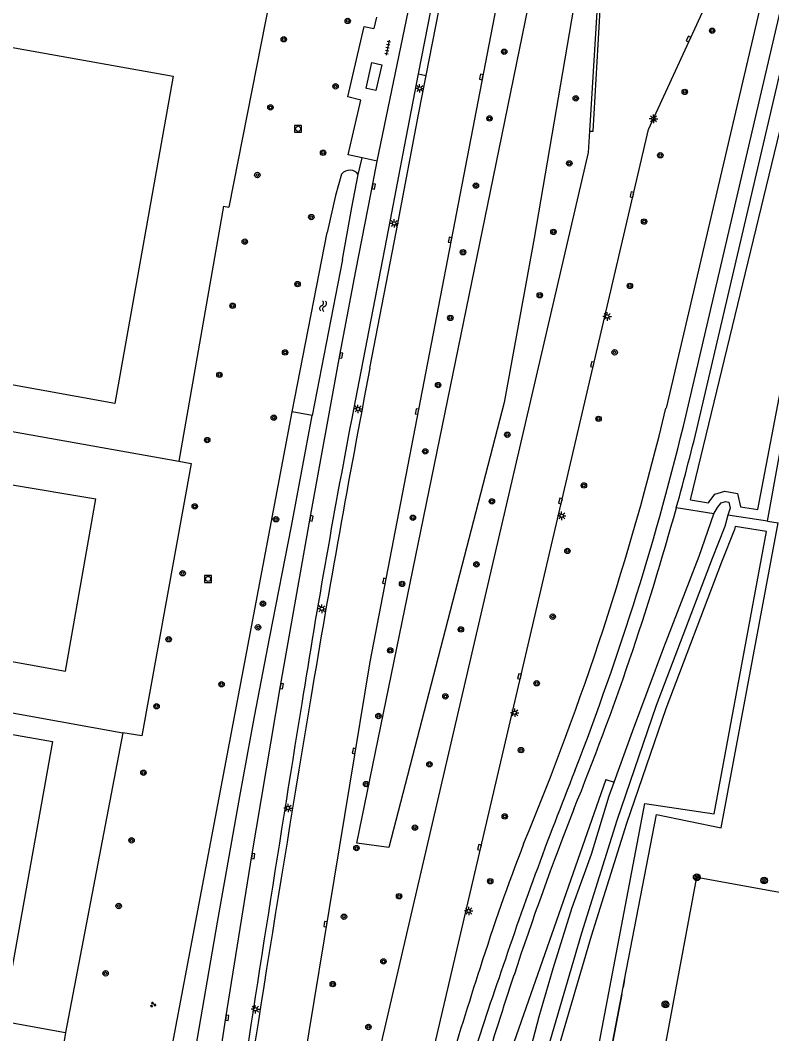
# Model space of a CAD drawing. Extents: x 130998 to 133001, y 398999 to 403002.
# Drawn here: x 132747.8 to 132858.8, y 399198.5 to 399348.3 of the extents above; entities that cross this region are included whole.
import ezdxf

# ---------------------------------------------------------------- set-up
doc = ezdxf.new("R2010")
doc.units = 0
for name, color, linetype in [('bs-afsc-ballenvanger', 7, 'Continuous'), ('bs-afsc-belijning', 7, 'Continuous'), ('bs-afsc-poort', 7, 'Continuous'), ('bs-symb-cornervlag', 7, 'Continuous'), ('bs-symb-sproeier', 7, 'Continuous'), ('gg-afsc-hekwerk', 7, 'Continuous'), ('gg-bbg-abri', 7, 'Continuous'), ('gg-bbg-hoofdgebouw', 7, 'Continuous'), ('gg-knt-BGT kruinlijn', 7, 'Continuous'), ('gg-knt-bovenkant onderkant talud', 7, 'Continuous'), ('gg-knt-verharding', 7, 'Continuous'), ('gg-kntw-bovenkant insteek waterloop', 7, 'Continuous'), ('gt-grn-groengrens', 7, 'Continuous'), ('gt-grn-groengrens NZ', 7, 'Continuous'), ('gt-grn-weggrens', 7, 'Continuous'), ('gt-symb-boom', 7, 'Continuous'), ('gt-symb-groenvak', 7, 'Continuous'), ('gt-symb-kolk', 7, 'Continuous'), ('gt-symb-lichtmast', 7, 'Continuous'), ('gt-symb-rioolschacht', 7, 'Continuous'), ('gt-symb-tegel verharding', 7, 'Continuous'), ('gt-symb-watersymbool', 7, 'Continuous')]:
    doc.layers.add(name, color=color, linetype=linetype)

# ---------------------------------------------------------------- blocks, each defined once
blk = doc.blocks.new('bs0-SPROEIER')
at = {"layer": 'bs-symb-sproeier'}
for p, q in [((-0.34, 0.2), (0.2, -0.34)), ((-0.21, 0.35), (0.34, -0.2)), ((0.03, 0.4), (0.4, 0.03)), ((-0.4, -0.03), (-0.03, -0.4))]:
    blk.add_line(p, q, dxfattribs=at)
blk.add_circle((0, 0), 0.5, dxfattribs=at)
blk = doc.blocks.new('bs0-CORNVLG')
at = {"layer": 'bs-symb-cornervlag'}
for p, q in [((-0.34, 0.2), (0.2, -0.34)), ((-0.21, 0.35), (0.34, -0.2)), ((0.03, 0.4), (0.4, 0.03)), ((-0.4, -0.03), (-0.03, -0.4))]:
    blk.add_line(p, q, dxfattribs=at)
blk.add_circle((0, 0), 0.5, dxfattribs=at)
blk = doc.blocks.new('gt0-BOOM')
at = {"layer": 'gt-symb-boom'}
for radius in [0.4, 0.2]:
    blk.add_circle((0, 0), radius, dxfattribs=at)
blk = doc.blocks.new('gt0-LMAST')
at = {"layer": 'gt-symb-lichtmast'}
for p, q in [((-0.18, 0.17), (-0.45, 0.44)), ((-0.01, 0.25), (-0.01, 0.62)), ((0.17, 0.17), (0.44, 0.44)), ((-0.26, 0), (-0.63, 0)), ((-0.18, -0.18), (-0.45, -0.45)), ((-0.01, -0.25), (-0.01, -0.63)), ((0.44, -0.45), (0.17, -0.18)), ((0.24, 0), (0.62, 0))]:
    blk.add_line(p, q, dxfattribs=at)
blk.add_circle((-0.01, 0), 0.25, dxfattribs=at)
blk = doc.blocks.new('gt0-KOLK')
at = {"layer": 'gt-symb-kolk'}
blk.add_lwpolyline([(0, 0), (0.37, 0), (0.37, 0.4), (-0.38, 0.4), (-0.38, 0), (0, 0)], dxfattribs=at)
blk = doc.blocks.new('gt0-TEG1')
at = {"layer": 'gt-symb-tegel verharding'}
for p, q in [((-1.12, 0), (1.12, 0)), ((-0.9, -0.25), (-0.9, 0.25)), ((-0.45, -0.25), (-0.45, 0.25)), ((0, -0.25), (0, 0.25)), ((0.45, -0.25), (0.45, 0.25)), ((0.9, -0.25), (0.9, 0.25))]:
    blk.add_line(p, q, dxfattribs=at)
blk = doc.blocks.new('gt0-RS')
at = {"layer": 'gt-symb-rioolschacht'}
blk.add_lwpolyline([(-0.5, -0.5), (0.5, -0.5), (0.5, 0.5), (-0.5, 0.5)], close=True, dxfattribs=at)
blk.add_circle((0, 0), 0.375, dxfattribs=at)
blk = doc.blocks.new('gt0-WA')
at = {"layer": 'gt-symb-watersymbool'}
for centre, start, end in [((-0.32, 0.02), 28.0725, 151.9275), ((0.43, 0.42), 208.0725, 331.9275), ((-0.32, -0.43), 28.0725, 151.9275), ((0.43, -0.03), 208.0725, 331.9275)]:
    blk.add_arc(centre, 0.425, start, end, dxfattribs=at)
blk = doc.blocks.new('gt0-GRVAK')
at = {"layer": 'gt-symb-groenvak'}
for p, q in [((-0.11, 0.19), (-0.23, 0.24)), ((-0.18, 0.15), (0.09, 0.15)), ((-0.09, 0.21), (-0.16, 0.32)), ((-0.05, 0.21), (-0.05, 0.39)), ((0, 0.21), (0.06, 0.32)), ((0.01, 0.19), (0.13, 0.24)), ((0.26, -0.05), (0.2, 0.06)), ((0.3, -0.05), (0.3, 0.13)), ((0.35, -0.05), (0.41, 0.06)), ((-0.24, -0.23), (-0.36, -0.18)), ((-0.32, -0.26), (-0.05, -0.26)), ((-0.23, -0.21), (-0.29, -0.09)), ((-0.18, -0.2), (-0.18, -0.02)), ((-0.14, -0.21), (-0.07, -0.09)), ((-0.12, -0.23), (0, -0.18)), ((0.24, -0.07), (0.12, -0.02)), ((0.17, -0.11), (0.44, -0.11)), ((0.37, -0.07), (0.49, -0.02))]:
    blk.add_line(p, q, dxfattribs=at)

msp = doc.modelspace()

# ---------------------------------------------------------------- linework, layer by layer
at = {"layer": 'bs-afsc-ballenvanger'}
msp.add_line((132831.71, 399178.76), (132836.66, 399204.39), dxfattribs=at)
at = {"layer": 'bs-afsc-belijning'}
msp.add_lwpolyline([(132836.04, 399158.76), (132847.73, 399221.65), (132946.28, 399203.77), (132934.58, 399140.74), (132836.04, 399158.76)], dxfattribs=at)
at = {"layer": 'bs-afsc-poort'}
msp.add_line((132836.87, 399205.43), (132837.07, 399206.49), dxfattribs=at)
at = {"layer": 'gg-afsc-hekwerk'}
for p, q in [((132786.65, 399361.58), (132778.6, 399320.65)), ((132777.8, 399320.8), (132771.21, 399283.14)), ((132777.8, 399320.8), (132778.6, 399320.65)), ((132684.87, 399298.5), (132771.21, 399283.14)), ((132677.44, 399258.32), (132762.93, 399243.01)), ((132836.66, 399204.39), (132836.87, 399205.43)), ((132837.07, 399206.49), (132836.87, 399205.43)), ((132836.66, 399204.39), (132831.71, 399178.76))]:
    msp.add_line(p, q, dxfattribs=at)
for points in [[(132771.21, 399283.14), (132773.05, 399282.79), (132765.74, 399242.52), (132762.93, 399243.01)], [(132837.07, 399206.49), (132841.79, 399230.94), (132851.32, 399228.96), (132859.77, 399274)]]:
    msp.add_lwpolyline(points, dxfattribs=at)
at = {"layer": 'gg-bbg-abri'}
msp.add_lwpolyline([(132798.97, 399338.18), (132798.87, 399338.21), (132799.73, 399342.01), (132801.21, 399341.67), (132800.33, 399337.87), (132798.97, 399338.18)], dxfattribs=at)
at = {"layer": 'gg-bbg-hoofdgebouw'}
for points in [[(132707.2, 399323.04), (132740.6, 399316.93), (132745.54, 399344.46), (132770.39, 399340), (132761.75, 399291.66), (132703.47, 399302.19)], [(132727.58, 399283.75), (132733.44, 399282.7), (132733.3, 399281.84), (132758.96, 399277.57)], [(132713.33, 399259.52), (132754.46, 399252.08), (132758.96, 399277.57)], [(132684.93, 399212.55), (132689.22, 399236.41), (132729.46, 399229.2), (132732.35, 399245.25), (132752.52, 399241.72), (132745.41, 399201.78), (132684.93, 399212.55)]]:
    msp.add_lwpolyline(points, dxfattribs=at)
at = {"layer": 'gg-knt-BGT kruinlijn'}
msp.add_lwpolyline([(132834.3, 399236.07), (132815.52, 399182.47), (132807.42, 399151.18), (132794, 399080.35), (132789.33, 399045.14), (132794, 399041.39), (132801.2, 399050.42), (132818.12, 399050.02), (132831.86, 399040.08), (132837.57, 399024.39), (132841.08, 399000)], dxfattribs=at)
at = {"layer": 'gg-knt-bovenkant onderkant talud'}
msp.add_lwpolyline([(132773.73, 399196.45), (132776.9, 399215.02), (132780.22, 399233.58), (132782.4, 399245.39), (132784.65, 399257.18), (132787.85, 399273.54), (132790.9, 399289.85)], dxfattribs=at)
at = {"layer": 'gg-knt-verharding'}
for p, q in [((132846.17, 399289.96), (132881.56, 399441.59)), ((132800.49, 399327.45), (132805.39, 399350.93)), ((132800.42, 399348.74), (132800.04, 399347.04)), ((132800.49, 399327.45), (132798.32, 399327.93)), ((132799.62, 399322.83), (132800.49, 399327.45)), ((132802.45, 399318.8), (132797.01, 399290.78)), ((132799.43, 399296.86), (132803.6, 399318.51)), ((132670.04, 399213.74), (132754.47, 399198.73)), ((132754.47, 399198.73), (132752.95, 399189.95))]:
    msp.add_line(p, q, dxfattribs=at)
for points in [[(132848.15, 399289.52), (132883.39, 399440.5), (132885.93, 399439.9), (132886.95, 399443.97)], [(132831.89, 399331.89), (132832.43, 399331.86), (132833.61, 399352.42), (132833.67, 399354.45), (132834.83, 399373.77), (132835.14, 399375.45), (132835.58, 399377.1), (132847.93, 399430.32), (132850.28, 399440.31)], [(132762.64, 399000), (132764.86, 399018.61), (132773.1, 399080.84), (132777.39, 399111.89), (132787.45, 399180.57), (132799.49, 399253.49), (132821.57, 399368.18), (132821.05, 399368.32), (132828.33, 399401.27), (132834.22, 399426.59)], [(132845.79, 399422.95), (132834.86, 399376.22), (132834.48, 399374.36), (132831.89, 399331.89)], [(132872.63, 399417.07), (132861.68, 399369.83), (132843.19, 399290.95)], [(132807.75, 399340.1), (132811.52, 399359.5), (132814.43, 399373.77), (132817.32, 399387.65), (132818.64, 399393.77), (132820.3, 399401.32)], [(132815.29, 399390.73), (132812.83, 399373.92), (132812.11, 399369.68), (132809.37, 399354.72), (132806.56, 399340.33)], [(132772.83, 399000), (132775.07, 399017.52), (132784.71, 399079.82), (132793.52, 399126.23), (132804.32, 399176.71), (132840.62, 399332.15), (132851.14, 399355.1)], [(132798.32, 399327.93), (132796.22, 399328.4), (132798.1, 399336.47), (132796.18, 399336.93), (132798.6, 399347.36), (132800.04, 399347.04)], [(132806.56, 399340.33), (132804.5, 399329.63), (132802.45, 399318.8)], [(132803.6, 399318.51), (132806.63, 399334.34), (132807.75, 399340.1)], [(132831.89, 399331.89), (132831.7, 399328.73), (132797.18, 399180.22), (132786.2, 399129.25), (132781.87, 399106.33)], [(132769.35, 399142.31), (132770.6, 399150.97), (132778.15, 399200.89), (132781.99, 399224.79), (132786.22, 399249.91), (132790.59, 399274.7), (132794.99, 399298.78), (132797.36, 399311.27), (132799.62, 399322.83)]]:
    msp.add_lwpolyline(points, dxfattribs=at)
for centre, radius, start, end in [((134790.77, 398915.55), 2027.52, 169.16025, 170.55807), ((134149.72, 399030.35), 1377.55, 169.10248, 170.93811), ((132425.47, 399391.89), 429.74, 337.3799, 346.4146), ((132450.86, 399384.73), 406.51, 338.7466, 346.518), ((132452.78, 399384.48), 406.61, 344.5591, 346.4941), ((132454.63, 399384.03), 404.71, 337.8912, 344.5515), ((143166.15, 397580.87), 10509.75, 170.876582, 171.605417), ((137906, 398390.23), 5186.72, 170.47897, 171.43436), ((133336.77, 399034.29), 546.2, 158.1728, 161.6042), ((133244.04, 399068.36), 445.49, 158.489, 161.8439), ((133104.76, 399117.2), 303.04, 158.8374, 162.5116), ((133374.54, 399026.19), 587.73, 161.95329, 165.19886), ((133254.32, 399061.31), 457.47, 161.4061, 165.187), ((133115.13, 399102.44), 314.43, 160.6414, 166.2345)]:
    msp.add_arc(centre, radius, start, end, dxfattribs=at)
at = {"layer": 'gg-kntw-bovenkant insteek waterloop'}
for p, q in [((132787.95, 399290.39), (132793.14, 399316.93)), ((132795.38, 399312.91), (132790.9, 399289.85)), ((132790.9, 399289.85), (132787.95, 399290.39))]:
    msp.add_line(p, q, dxfattribs=at)
for points in [[(132795.24, 399325.55), (132794.38, 399322.36), (132793.14, 399316.93)], [(132795.38, 399312.91), (132796.77, 399320.59), (132797.7, 399325.46)], [(132850.25, 399275.32), (132850.81, 399276.28), (132851.32, 399276.95), (132851.98, 399277.15), (132852.49, 399277.05), (132852.69, 399276.18), (132852.33, 399275.16)], [(132852.33, 399275.16), (132851.87, 399273.49), (132849.99, 399268.76), (132841.73, 399247.04), (132835.92, 399230.05), (132830.68, 399213.37), (132825.73, 399196.38)], [(132835.54, 399235.7), (132838.22, 399243.17), (132842.86, 399255.58), (132848.11, 399269.11), (132850.25, 399275.32)], [(132820.67, 399186.64), (132821.91, 399191.29), (132824.46, 399201.06), (132826.5, 399208.18), (132829.31, 399217.18), (132832.16, 399225.07), (132834.81, 399233.66), (132835.54, 399235.7)]]:
    msp.add_lwpolyline(points, dxfattribs=at)
for radius, start, end in [(1.54, 84.9468, 140.9202), (1.55, 35.1515, 84.9671)]:
    msp.add_arc((132796.44, 399324.57), radius, start, end, dxfattribs=at)
at = {"layer": 'gt-grn-groengrens'}
for p, q in [((132797.7, 399325.46), (132798.32, 399327.93)), ((132850.25, 399275.32), (132844.71, 399276.23)), ((132858.19, 399274.24), (132852.33, 399275.16)), ((132858.19, 399274.24), (132859.77, 399274)), ((132762.93, 399243.01), (132754.47, 399198.73)), ((132834.3, 399236.07), (132835.54, 399235.7))]:
    msp.add_line(p, q, dxfattribs=at)
for points in [[(132846.79, 399277.41), (132871.24, 399378.25), (132878.15, 399403.62), (132885.09, 399417.58), (132888.18, 399435.85), (132893.23, 399440.68), (132893.34, 399441.82)], [(132846.79, 399277.41), (132849.47, 399276.97), (132849.56, 399277.12), (132850.42, 399278.24), (132851.9, 399278.69), (132853.73, 399278.33), (132854.18, 399276.39), (132856.78, 399275.98), (132872.7, 399359.57), (132879.05, 399358.94), (132889.84, 399416.71), (132961.48, 399403.86), (132963.58, 399415.25), (132974.36, 399413.48), (132975.53, 399419.89), (132980.55, 399418.98), (132980.57, 399419.09)], [(132802.26, 399226.05), (132797.53, 399226.68), (132817.25, 399322.97), (132836.97, 399419.26), (132840.67, 399416.95), (132834.38, 399378.64), (132823.69, 399316.06), (132819.29, 399291.8), (132802.26, 399226.05)], [(132858.19, 399274.24), (132873.33, 399357.67), (132880.32, 399356.61), (132891.32, 399414.6), (132962.62, 399401.59)], [(132824.07, 399148.38), (132840.06, 399232.57), (132850.33, 399231.03), (132858.02, 399272.75), (132853.42, 399273.47), (132853.3, 399273.01), (132851.39, 399268.21), (132843.15, 399246.53), (132837.35, 399229.58), (132832.11, 399212.93), (132827.18, 399195.98)]]:
    msp.add_lwpolyline(points, dxfattribs=at)
at = {"layer": 'gt-grn-groengrens NZ'}
msp.add_line((132768.4, 399187.18), (132787.95, 399290.39), dxfattribs=at)
at = {"layer": 'gt-grn-weggrens'}
msp.add_line((132806.56, 399340.33), (132807.75, 399340.1), dxfattribs=at)

# ---------------------------------------------------------------- block references
at = {"layer": 'bs-symb-cornervlag'}
msp.add_blockref('bs0-CORNVLG', (132847.73, 399221.65), dxfattribs=at)
at = {"layer": 'bs-symb-sproeier'}
for p in [(132857.7, 399221.17), (132843.1, 399202.87)]:
    msp.add_blockref('bs0-SPROEIER', p, dxfattribs=at)
at = {"layer": 'gt-symb-boom'}
for p in [(132796.16, 399348.17), (132850.01, 399346.72), (132786.71, 399345.46), (132819.28, 399343.62), (132794.36, 399338.51), (132829.85, 399336.73), (132845.97, 399337.69), (132784.75, 399335.39), (132817.11, 399333.76), (132792.52, 399328.69), (132842.35, 399328.32), (132828.9, 399327.12), (132782.81, 399325.4), (132815.1, 399323.83), (132790.78, 399319.19), (132839.95, 399318.53), (132826.56, 399317), (132780.95, 399315.55), (132813.2, 399314), (132788.75, 399309.28), (132837.86, 399309.02), (132824.54, 399307.65), (132779.15, 399306.08), (132811.32, 399304.3), (132786.91, 399299.19), (132835.6, 399299.21), (132777.2, 399295.88), (132809.52, 399294.37), (132785.24, 399289.55), (132833.23, 399289.38), (132775.4, 399286.24), (132819.74, 399287.03), (132807.62, 399284.57), (132831.05, 399279.54), (132817.46, 399277.18), (132773.57, 399276.44), (132785.56, 399274.54), (132805.79, 399274.77), (132828.62, 399269.86), (132815.18, 399267.88), (132771.77, 399266.56), (132804.19, 399264.99), (132783.63, 399262.07), (132826.45, 399260.15), (132782.91, 399258.57), (132812.88, 399258.26), (132769.71, 399256.81), (132802.44, 399255.16), (132777.52, 399250.16), (132824.08, 399250.31), (132810.59, 399248.37), (132767.91, 399246.91), (132800.7, 399245.48), (132821.77, 399240.43), (132808.24, 399238.34), (132765.98, 399237.09), (132798.87, 399235.42), (132819.36, 399230.63), (132806.08, 399228.97), (132764.22, 399227.11), (132797.45, 399225.96), (132817.22, 399221.07), (132803.76, 399218.85), (132762.32, 399217.4), (132795.61, 399215.82), (132801.44, 399209.22), (132760.39, 399207.46), (132793.96, 399205.86), (132799.22, 399199.53)]:
    msp.add_blockref('gt0-BOOM', p, dxfattribs=at)
at = {"layer": 'gt-symb-groenvak'}
msp.add_blockref('gt0-GRVAK', (132767.38, 399202.83), dxfattribs=at)
at = {"layer": 'gt-symb-kolk'}
for p, rotation in [((132846.33, 399345.56), -114.69514651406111), ((132815.7, 399339.92), -101.47848203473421), ((132799.8, 399323.75), -101.1863292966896), ((132837.96, 399322.54), -103.17492660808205), ((132811.08, 399315.85), -101.47848203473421), ((132794.99, 399298.78), -100.60205829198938), ((132832.11, 399297.45), -103.24380202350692), ((132806.21, 399290.49), -100.71464389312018), ((132827.79, 399277.21), 76.88085536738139), ((132790.59, 399274.7), -100.19720557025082), ((132801.38, 399265.44), -100.14079314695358), ((132786.21, 399249.91), -99.79214624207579), ((132821.73, 399251.27), 76.93666266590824), ((132796.9, 399240.33), -99.84862238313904), ((132815.83, 399226.04), 76.88085536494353), ((132781.99, 399224.79), -99.32106070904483), ((132792.69, 399214.76), -99.66950525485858), ((132778.15, 399200.89), -98.85942931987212)]:
    msp.add_blockref('gt0-KOLK', p, dxfattribs=dict(at, rotation=rotation))
at = {"layer": 'gt-symb-lichtmast'}
for p in [(132806.8, 399338.2), (132841.34, 399333.71), (132803.03, 399318.26), (132834.51, 399304.51), (132797.69, 399290.84), (132827.78, 399275.06), (132792.35, 399261.32), (132820.84, 399245.96), (132787.36, 399231.88), (132814.05, 399216.67), (132782.52, 399202.15)]:
    msp.add_blockref('gt0-LMAST', p, dxfattribs=at)
at = {"layer": 'gt-symb-rioolschacht'}
for p in [(132788.82, 399332.23), (132775.52, 399265.72)]:
    msp.add_blockref('gt0-RS', p, dxfattribs=at)
at = {"layer": 'gt-symb-tegel verharding', "rotation": -101.82670392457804}
msp.add_blockref('gt0-TEG1', (132802.06, 399344.23), dxfattribs=at)
at = {"layer": 'gt-symb-watersymbool', "rotation": 79.98206552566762}
msp.add_blockref('gt0-WA', (132792.51, 399305.98), dxfattribs=at)

doc.saveas('drawing.dxf')
